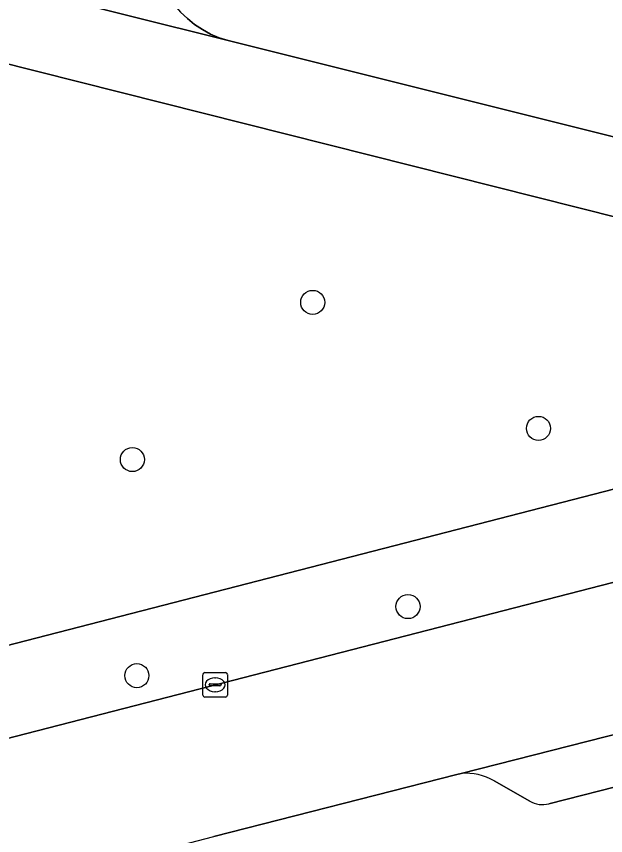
# Model space of a CAD drawing. Extents: x 157793 to 159380, y 380877 to 382313.
# Drawn here: x 158767.06 to 158791.04, y 381322.82 to 381356.15 of the extents above; entities that cross this region are included whole.
import ezdxf

# ---------------------------------------------------------------- set-up
doc = ezdxf.new("R2010")
doc.units = 0
for name, color, linetype in [('IMGEO_Boom', 7, 'Continuous'), ('IMGEO_Groenvoorziening', 7, 'Continuous'), ('IMGEO_Kolk', 7, 'Continuous'), ('IMGEO_Parkeervlak_open', 7, 'Continuous'), ('IMGEO_Rijbaan_lokaal_gesloten', 7, 'Continuous'), ('IMGEO_Voetpad_halfverhard', 7, 'Continuous'), ('IMGEO_Voetpad_open', 7, 'Continuous')]:
    doc.layers.add(name, color=color, linetype=linetype)

msp = doc.modelspace()

# ---------------------------------------------------------------- linework, layer by layer
at = {"layer": 'IMGEO_Boom'}
for centre in [(158779.118, 381344.517), (158788.306, 381339.389), (158771.779, 381338.119), (158782.997, 381332.137), (158771.961, 381329.327)]:
    msp.add_circle(centre, 0.489, dxfattribs=at)
at = {"layer": 'IMGEO_Groenvoorziening'}
for points in [[(158791.293, 381411.421), (158787.87, 381411.388), (158787.238, 381409.232), (158786.429, 381406.47), (158772.602, 381359.821), (158772.569, 381359.442), (158772.57, 381359.062), (158772.605, 381358.684), (158772.673, 381358.31), (158772.775, 381357.944), (158772.909, 381357.588), (158773.074, 381357.246), (158773.269, 381356.919), (158773.492, 381356.612), (158773.742, 381356.326), (158774.017, 381356.063), (158774.314, 381355.826), (158774.631, 381355.616), (158774.965, 381355.435), (158775.315, 381355.285), (158775.676, 381355.167), (158804.057, 381348.081)], [(158800.076, 381345.818), (158766.195, 381354.34), (158763.772, 381344.684), (158763.956, 381343.639)], [(158761.788, 381329.703), (158761.894, 381329.326), (158792.259, 381337.151), (158796.274, 381338.026), (158800.076, 381345.818)]]:
    msp.add_lwpolyline(points, dxfattribs=at)
at = {"layer": 'IMGEO_Kolk'}
for p, q in [((158774.648, 381328.529), (158774.648, 381329.381)), ((158774.723, 381329.455), (158775.575, 381329.455)), ((158775.136, 381329.235), (158775.161, 381329.235)), ((158775.649, 381329.381), (158775.649, 381328.529)), ((158774.907, 381328.949), (158774.907, 381328.961)), ((158775.345, 381328.912), (158774.947, 381328.912)), ((158774.95, 381328.998), (158775.348, 381328.998)), ((158775.391, 381328.961), (158775.391, 381328.949)), ((158775.159, 381328.675), (158775.134, 381328.675)), ((158775.575, 381328.455), (158774.723, 381328.455))]:
    msp.add_line(p, q, dxfattribs=at)
for points in [[(158774.648, 381328.529), (158774.648, 381329.381)], [(158774.723, 381329.455), (158775.575, 381329.455)], [(158775.649, 381329.381), (158775.649, 381328.529)], [(158775.575, 381328.455), (158774.723, 381328.455)]]:
    msp.add_lwpolyline(points, dxfattribs=at)
for centre, radius, start, end in [((158774.725, 381329.379), 0.0765, 91.552, 178.448), ((158774.725, 381329.379), 0.0765, 91.552, 178.448), ((158775.573, 381329.379), 0.0765, 1.552, 88.448), ((158775.573, 381329.379), 0.0765, 1.552, 88.448), ((158774.947, 381328.958), 0.0403, 85.8775, 175.7526), ((158774.944, 381328.948), 0.0366, 178.938, 274.7102), ((158775.348, 381328.955), 0.043, 264.8664, 352.4533), ((158775.352, 381328.96), 0.0386, 1.7309, 96.639), ((158774.725, 381328.531), 0.0765, 181.552, 268.448), ((158774.725, 381328.531), 0.0765, 181.552, 268.448), ((158775.573, 381328.531), 0.0765, 271.552, 358.448), ((158775.573, 381328.531), 0.0765, 271.552, 358.448)]:
    msp.add_arc(centre, radius, start, end, dxfattribs=at)
for centre, major_axis, ratio, start_param, end_param in [((158775.135, 381328.955), (-0.387, 0.002), 0.722429, 4.712389, 7.853982), ((158775.16, 381328.955), (-0.39, 0.002), 0.717154, 1.570796, 4.712389)]:
    msp.add_ellipse(centre, major_axis=major_axis, ratio=ratio, start_param=start_param, end_param=end_param, dxfattribs=at)
at = {"layer": 'IMGEO_Parkeervlak_open'}
for points in [[(158816.546, 381332.485), (158795.444, 381327.966), (158785.167, 381325.349)], [(158788.729, 381324.114), (158795.541, 381325.842), (158814.16, 381329.849)], [(158786.5, 381325.045), (158787.954, 381324.222)]]:
    msp.add_lwpolyline(points, dxfattribs=at)
for centre, radius, start, end in [((158785.349, 381323.072), 2.285, 59.7425, 94.5636), ((158788.47, 381325.092), 1.012, 239.319, 284.8143)]:
    msp.add_arc(centre, radius, start, end, dxfattribs=at)
at = {"layer": 'IMGEO_Rijbaan_lokaal_gesloten'}
msp.add_lwpolyline([(158817.09, 381332.648), (158815.884, 381338.501), (158793.073, 381333.563), (158752.888, 381323.219), (158754.216, 381317.359), (158754.389, 381317.404), (158775.099, 381322.78), (158784.979, 381325.299), (158785.167, 381325.349), (158795.444, 381327.966), (158816.546, 381332.485)], close=True, dxfattribs=at)
at = {"layer": 'IMGEO_Voetpad_halfverhard'}
for points in [[(158804.057, 381348.081), (158775.676, 381355.167), (158767.568, 381357.204), (158764.49, 381357.957), (158758.211, 381380.991), (158758.195, 381381.073), (158757.693, 381383.574), (158756.585, 381386.799), (158756.061, 381388.847), (158755.333, 381391.691), (158754.22, 381391.48), (158753.938, 381391.427), (158755.813, 381384.493), (158758.803, 381373.475), (158763.353, 381356.565), (158766.549, 381355.753), (158766.195, 381354.34), (158800.076, 381345.818)], [(158767.568, 381357.204), (158775.676, 381355.167), (158775.315, 381355.285), (158774.965, 381355.435), (158774.631, 381355.616), (158774.314, 381355.826), (158774.017, 381356.063), (158773.742, 381356.326)]]:
    msp.add_lwpolyline(points, dxfattribs=at)
at = {"layer": 'IMGEO_Voetpad_open'}
for points in [[(158811.855, 381341.421), (158810.581, 381341.143), (158796.274, 381338.026), (158792.259, 381337.151), (158761.894, 381329.326), (158758.084, 381328.345), (158756.589, 381327.96), (158750.095, 381326.287), (158735.17, 381322.441), (158712.822, 381316.682), (158697.998, 381312.863), (158674.384, 381306.778), (158652.985, 381301.264), (158649.002, 381300.238), (158646.759, 381299.66), (158624.868, 381294.019), (158622.254, 381293.346), (158623.975, 381291.254)], [(158738.035, 381319.375), (158752.888, 381323.219), (158793.073, 381333.563), (158815.884, 381338.501), (158816.477, 381338.626)], [(158814.16, 381329.849), (158795.541, 381325.842), (158788.729, 381324.114)], [(158785.167, 381325.349), (158784.979, 381325.299), (158775.099, 381322.78)], [(158787.954, 381324.222), (158786.5, 381325.045)]]:
    msp.add_lwpolyline(points, dxfattribs=at)
for centre, radius, start, end in [((158785.349, 381323.072), 2.285, 59.7425, 94.5636), ((158788.47, 381325.092), 1.012, 239.319, 284.8143)]:
    msp.add_arc(centre, radius, start, end, dxfattribs=at)

doc.saveas('drawing.dxf')
